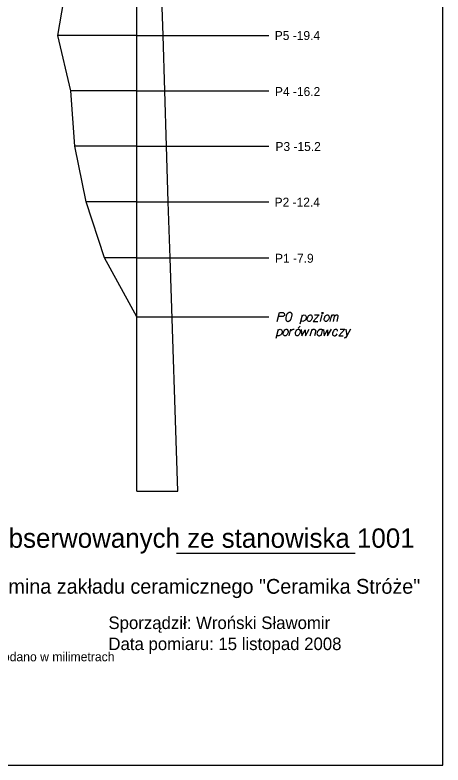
# Model space of a CAD drawing. Extents: x 138 to 264, y -75 to 121.
# Drawn here: x 206.91 to 217.41, y 2.29 to 20.71 of the extents above; entities that cross this region are included whole.
import ezdxf

# ---------------------------------------------------------------- set-up
doc = ezdxf.new("R2010")
doc.units = 0
for name, color, linetype in [('15 listopad 2008', 7, 'Continuous'), ('Opisy', 7, 'Continuous'), ('Ramka do drukowania', 7, 'Continuous'), ('Standart wykresów', 7, 'Continuous'), ('Wykresy 4 maj 2008', 7, 'Continuous')]:
    doc.layers.add(name, color=color, linetype=linetype)

msp = doc.modelspace()

# ---------------------------------------------------------------- linework, layer by layer
at = {"layer": '15 listopad 2008'}
msp.add_lwpolyline([(209.897, 13.297), (209.107, 14.742), (208.657, 16.118), (208.377, 17.485), (208.277, 18.843), (207.957, 20.202), (208.197, 21.593), (208.427, 22.995), (208.387, 23.989), (208.237, 24.969), (208.377, 25.428), (207.757, 25.945), (207.377, 26.413), (206.327, 26.981), (205.867, 27.507), (205.357, 27.694), (202.267, 28.392), (200.467, 28.755), (198.667, 29.011)], dxfattribs=at)
at = {"layer": 'Opisy'}
msp.add_line((210.874, 7.488), (215.259, 7.488), dxfattribs=at)
at = {"layer": 'Ramka do drukowania'}
for p, q in [((217.41, 2.285), (217.41, 31.985)), ((196.41, 2.285), (217.41, 2.285))]:
    msp.add_line(p, q, dxfattribs=at)
at = {"layer": 'Standart wykresów'}
for p, q in [((209.897, 9.011), (209.897, 29.095)), ((210.544, 20.202), (210.5, 21.593)), ((209.897, 20.202), (213.134, 20.202)), ((210.587, 18.843), (210.544, 20.202)), ((209.897, 18.843), (213.134, 18.843)), ((210.629, 17.485), (210.587, 18.843)), ((209.897, 17.485), (213.134, 17.485)), ((210.671, 16.118), (210.629, 17.485)), ((209.897, 16.118), (213.134, 16.118)), ((210.716, 14.742), (210.671, 16.118)), ((209.897, 14.742), (209.107, 14.742)), ((209.897, 14.742), (213.134, 14.742)), ((210.904, 9.011), (210.716, 14.742)), ((209.897, 13.297), (213.134, 13.297)), ((209.897, 9.011), (210.904, 9.011))]:
    msp.add_line(p, q, dxfattribs=at)
for points in [[(213.341, 13.181), (213.399, 13.401), (213.474, 13.401), (213.484, 13.399), (213.489, 13.398), (213.5, 13.392), (213.507, 13.387), (213.512, 13.38), (213.517, 13.372), (213.521, 13.36), (213.522, 13.349), (213.521, 13.341), (213.519, 13.334), (213.515, 13.327), (213.512, 13.321), (213.507, 13.315), (213.5, 13.309), (213.495, 13.306), (213.486, 13.302), (213.477, 13.301), (213.373, 13.301)], [(213.656, 13.401), (213.652, 13.401), (213.642, 13.399), (213.635, 13.398), (213.63, 13.396), (213.621, 13.392), (213.611, 13.387), (213.602, 13.382), (213.593, 13.375), (213.588, 13.368), (213.583, 13.36), (213.578, 13.351), (213.573, 13.341), (213.569, 13.334), (213.566, 13.323), (213.561, 13.306), (213.555, 13.28), (213.552, 13.259), (213.552, 13.24), (213.554, 13.226), (213.561, 13.211), (213.566, 13.202), (213.574, 13.192), (213.585, 13.185), (213.59, 13.183), (213.6, 13.181), (213.609, 13.181), (213.623, 13.183), (213.635, 13.186), (213.644, 13.192), (213.656, 13.2), (213.661, 13.205), (213.668, 13.212), (213.673, 13.219), (213.677, 13.224), (213.68, 13.233), (213.682, 13.237), (213.685, 13.245), (213.689, 13.256), (213.692, 13.266), (213.694, 13.273), (213.696, 13.278), (213.697, 13.285), (213.701, 13.301), (213.703, 13.309), (213.704, 13.318), (213.706, 13.33), (213.708, 13.346), (213.708, 13.351), (213.706, 13.358), (213.704, 13.365), (213.699, 13.375), (213.694, 13.382), (213.689, 13.387), (213.682, 13.392), (213.675, 13.396), (213.67, 13.398), (213.664, 13.399), (213.656, 13.401)], [(213.907, 13.124), (213.966, 13.341)], [(213.961, 13.321), (213.978, 13.335), (214.004, 13.341), (214.025, 13.337), (214.039, 13.327), (214.049, 13.313), (214.056, 13.294), (214.058, 13.276), (214.054, 13.261), (214.049, 13.242), (214.035, 13.221), (214.018, 13.202), (213.992, 13.185), (213.969, 13.181), (213.948, 13.183), (213.926, 13.195)], [(214.155, 13.341), (214.167, 13.341), (214.181, 13.334), (214.194, 13.315), (214.196, 13.306), (214.198, 13.297), (214.198, 13.29), (214.198, 13.264), (214.193, 13.247), (214.184, 13.226), (214.174, 13.209), (214.156, 13.193), (214.141, 13.181), (214.115, 13.181), (214.104, 13.185), (214.094, 13.193), (214.089, 13.202), (214.082, 13.223), (214.082, 13.254), (214.085, 13.264), (214.092, 13.287), (214.099, 13.299), (214.103, 13.306), (214.12, 13.325), (214.137, 13.335), (214.155, 13.341)], [(214.259, 13.344), (214.371, 13.344), (214.227, 13.181), (214.338, 13.181)], [(214.401, 13.181), (214.446, 13.349)], [(214.449, 13.401), (214.458, 13.401), (214.463, 13.398), (214.468, 13.391), (214.468, 13.382), (214.463, 13.375), (214.458, 13.372), (214.449, 13.372), (214.444, 13.375), (214.439, 13.382), (214.439, 13.391), (214.444, 13.398), (214.449, 13.401)], [(214.57, 13.341), (214.582, 13.341), (214.596, 13.334), (214.61, 13.315), (214.612, 13.306), (214.614, 13.297), (214.614, 13.29), (214.614, 13.264), (214.608, 13.247), (214.6, 13.226), (214.589, 13.209), (214.572, 13.193), (214.556, 13.181), (214.531, 13.181), (214.52, 13.185), (214.51, 13.193), (214.505, 13.202), (214.498, 13.223), (214.498, 13.254), (214.501, 13.264), (214.508, 13.287), (214.515, 13.299), (214.518, 13.306), (214.536, 13.325), (214.553, 13.335), (214.57, 13.341)], [(214.643, 13.181), (214.683, 13.339)], [(214.673, 13.297), (214.681, 13.316), (214.69, 13.327), (214.7, 13.334), (214.711, 13.339), (214.718, 13.342), (214.728, 13.342), (214.731, 13.341), (214.738, 13.334), (214.745, 13.325), (214.75, 13.309), (214.752, 13.301), (214.761, 13.316), (214.771, 13.327), (214.782, 13.334), (214.792, 13.339), (214.801, 13.342), (214.809, 13.342), (214.816, 13.341), (214.822, 13.334), (214.827, 13.325), (214.832, 13.309), (214.834, 13.301), (214.804, 13.181)], [(214.723, 13.181), (214.752, 13.301)], [(213.318, 12.771), (213.376, 12.987)], [(213.371, 12.968), (213.389, 12.982), (213.415, 12.987), (213.435, 12.984), (213.449, 12.973), (213.46, 12.96), (213.467, 12.941), (213.468, 12.923), (213.465, 12.908), (213.46, 12.889), (213.446, 12.868), (213.428, 12.849), (213.402, 12.831), (213.38, 12.828), (213.359, 12.83), (213.337, 12.842)], [(213.565, 12.987), (213.577, 12.987), (213.591, 12.98), (213.605, 12.961), (213.607, 12.953), (213.609, 12.944), (213.609, 12.937), (213.609, 12.911), (213.603, 12.894), (213.595, 12.873), (213.584, 12.856), (213.567, 12.84), (213.551, 12.828), (213.525, 12.828), (213.515, 12.831), (213.505, 12.84), (213.499, 12.849), (213.492, 12.87), (213.492, 12.901), (213.496, 12.911), (213.503, 12.934), (213.51, 12.946), (213.513, 12.953), (213.531, 12.972), (213.548, 12.982), (213.565, 12.987)], [(213.638, 12.828), (213.681, 12.993)], [(213.671, 12.953), (213.68, 12.96), (213.699, 12.973), (213.719, 12.982), (213.735, 12.987), (213.759, 12.993)], [(213.861, 12.987), (213.874, 12.987), (213.887, 12.98), (213.901, 12.961), (213.903, 12.953), (213.905, 12.944), (213.905, 12.937), (213.905, 12.911), (213.9, 12.894), (213.891, 12.873), (213.88, 12.856), (213.863, 12.84), (213.848, 12.828), (213.822, 12.828), (213.811, 12.831), (213.801, 12.84), (213.796, 12.849), (213.789, 12.87), (213.789, 12.901), (213.792, 12.911), (213.799, 12.934), (213.806, 12.946), (213.809, 12.953), (213.827, 12.972), (213.844, 12.982), (213.861, 12.987)], [(213.905, 13.064), (213.861, 13.015)], [(213.934, 12.986), (213.948, 12.828), (214.031, 12.972), (214.033, 12.828), (214.125, 12.989)], [(214.154, 12.828), (214.197, 12.987)], [(214.187, 12.949), (214.192, 12.958), (214.199, 12.968), (214.204, 12.973), (214.211, 12.98), (214.218, 12.984), (214.227, 12.987), (214.236, 12.989), (214.243, 12.989), (214.251, 12.987), (214.258, 12.984), (214.265, 12.98), (214.272, 12.975), (214.279, 12.968), (214.282, 12.963), (214.286, 12.956), (214.289, 12.947), (214.258, 12.828)], [(214.449, 12.973), (214.437, 12.982), (214.407, 12.982), (214.39, 12.979), (214.359, 12.961), (214.333, 12.93), (214.32, 12.897), (214.319, 12.88), (214.32, 12.866), (214.326, 12.854), (214.336, 12.84), (214.348, 12.831), (214.367, 12.828), (214.381, 12.83), (214.395, 12.831), (214.414, 12.842)], [(214.452, 12.987), (214.411, 12.828)], [(214.482, 12.986), (214.495, 12.828), (214.579, 12.972), (214.58, 12.828), (214.672, 12.989)], [(214.825, 12.941), (214.823, 12.961), (214.814, 12.975), (214.804, 12.982), (214.783, 12.986), (214.764, 12.986), (214.74, 12.97), (214.721, 12.944), (214.707, 12.918), (214.702, 12.899), (214.702, 12.87), (214.703, 12.859), (214.71, 12.845), (214.726, 12.831), (214.743, 12.828), (214.762, 12.83), (214.773, 12.833), (214.795, 12.849), (214.812, 12.878)], [(214.885, 12.991), (214.998, 12.991), (214.854, 12.828), (214.965, 12.828)], [(215.138, 12.989), (215.05, 12.828), (215.022, 12.781), (215.015, 12.778), (215.006, 12.774), (214.989, 12.771), (214.982, 12.771)], [(215.027, 12.987), (215.05, 12.828)]]:
    msp.add_lwpolyline(points, dxfattribs=at)
at = {"layer": 'Wykresy 4 maj 2008'}
for p, q in [((209.897, 20.202), (207.957, 20.202)), ((209.897, 18.843), (208.277, 18.843)), ((209.897, 17.485), (208.377, 17.485)), ((209.897, 16.118), (208.657, 16.118))]:
    msp.add_line(p, q, dxfattribs=at)

# ---------------------------------------------------------------- texts
at = {"layer": 'Opisy'}
for s, height, p in [('Wykres wychyleń osi komina obserwowanych ze stanowiska 1001', 0.47516, (198.103, 7.621)), ('Badanie pionowości i prostoliniowości komina zakładu ceramicznego "Ceramika Stróże"', 0.36281, (197.983, 6.492)), ('Sporządził: Wroński Sławomir', 0.30766, (209.202, 5.625)), ('Data pomiaru: 15 listopad 2008', 0.30766, (209.202, 5.108)), ('Wartości wychyleń komina dla poszczególnych poziomów podano w milimetrach', 0.22315, (198.736, 4.833))]:
    msp.add_text(s, height=height, dxfattribs=at).set_placement(p)
at = {"layer": 'Wykresy 4 maj 2008'}
for s, p in [('P5 -19.4', (213.283, 20.092)), ('P4 -16.2', (213.287, 18.717)), ('P3 -15.2', (213.3, 17.366)), ('P2 -12.4', (213.279, 15.999)), ('P1 -7.9', (213.289, 14.621))]:
    msp.add_text(s, height=0.22, dxfattribs=at).set_placement(p)

doc.saveas('drawing.dxf')
